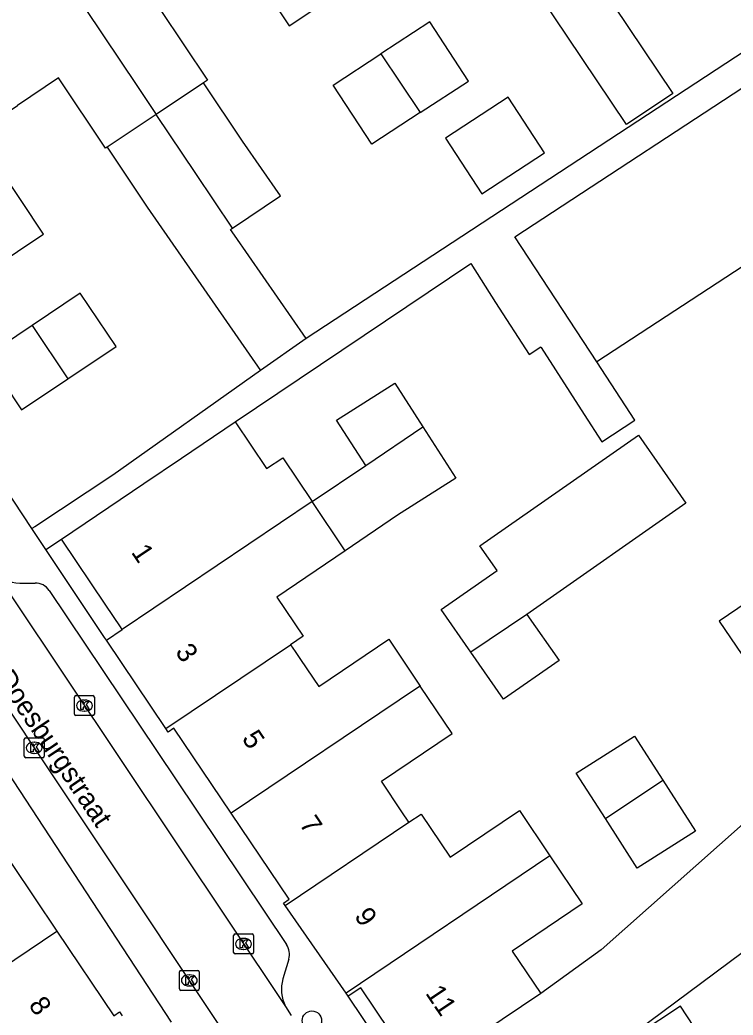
# Model space of a CAD drawing. Extents: x 158352 to 159489, y 383828 to 384597.
# Drawn here: x 158865.6 to 158901.5, y 384167.6 to 384217.6 of the extents above; entities that cross this region are included whole.
import ezdxf

# ---------------------------------------------------------------- set-up
doc = ezdxf.new("R2010")
doc.units = 0
for name, color, linetype in [('IMGEO_Boom', 7, 'Continuous'), ('IMGEO_Kolk', 7, 'Continuous'), ('IMGEO_Openbare_ruimte_label', 7, 'Continuous'), ('IMGEO_Pand', 7, 'Continuous'), ('IMGEO_Pand_nummerreeks', 7, 'Continuous'), ('IMGEO_Rijbaan_lokaal_open', 7, 'Continuous'), ('IMGEO_Voetpad_open', 7, 'Continuous')]:
    doc.layers.add(name, color=color, linetype=linetype)

msp = doc.modelspace()

# ---------------------------------------------------------------- linework, layer by layer
at = {"layer": 'IMGEO_Boom'}
msp.add_circle((158880.328, 384167.313), 0.489, dxfattribs=at)
at = {"layer": 'IMGEO_Kolk'}
for p, q in [((158868.382, 384182.73), (158868.382, 384183.582)), ((158868.457, 384183.656), (158869.309, 384183.656)), ((158869.383, 384183.582), (158869.383, 384182.73)), ((158868.87, 384183.436), (158868.895, 384183.436)), ((158869.309, 384182.656), (158868.457, 384182.656)), ((158868.893, 384182.876), (158868.868, 384182.876)), ((158865.859, 384180.608), (158865.859, 384181.46)), ((158865.934, 384181.534), (158866.786, 384181.534)), ((158866.347, 384181.314), (158866.372, 384181.314)), ((158866.86, 384181.46), (158866.86, 384180.608)), ((158866.37, 384180.754), (158866.345, 384180.754)), ((158866.786, 384180.534), (158865.934, 384180.534)), ((158876.389, 384170.744), (158876.389, 384171.596)), ((158876.464, 384171.67), (158877.316, 384171.67)), ((158877.39, 384171.596), (158877.39, 384170.744)), ((158876.877, 384171.45), (158876.902, 384171.45)), ((158877.316, 384170.67), (158876.464, 384170.67)), ((158876.9, 384170.89), (158876.875, 384170.89)), ((158873.66, 384168.909), (158873.66, 384169.761)), ((158873.735, 384169.835), (158874.587, 384169.835)), ((158874.148, 384169.615), (158874.173, 384169.615)), ((158874.661, 384169.761), (158874.661, 384168.909)), ((158874.171, 384169.055), (158874.146, 384169.055)), ((158874.587, 384168.835), (158873.735, 384168.835))]:
    msp.add_line(p, q, dxfattribs=at)
for points in [[(158868.382, 384182.73), (158868.382, 384183.582)], [(158868.457, 384183.656), (158869.309, 384183.656)], [(158869.383, 384183.582), (158869.383, 384182.73)], [(158868.703, 384183.356), (158868.826, 384183.356), (158868.826, 384183.205), (158868.956, 384183.356), (158869.12, 384183.356), (158868.974, 384183.205), (158869.127, 384182.956), (158868.975, 384182.956), (158868.89, 384183.12), (158868.826, 384183.053), (158868.826, 384182.956), (158868.703, 384182.956), (158868.703, 384183.356)], [(158869.309, 384182.656), (158868.457, 384182.656)], [(158865.859, 384180.608), (158865.859, 384181.46)], [(158865.934, 384181.534), (158866.786, 384181.534)], [(158866.18, 384181.234), (158866.303, 384181.234), (158866.303, 384181.083), (158866.433, 384181.234), (158866.597, 384181.234), (158866.451, 384181.083), (158866.604, 384180.834), (158866.452, 384180.834), (158866.367, 384180.998), (158866.303, 384180.931), (158866.303, 384180.834), (158866.18, 384180.834), (158866.18, 384181.234)], [(158866.86, 384181.46), (158866.86, 384180.608)], [(158866.786, 384180.534), (158865.934, 384180.534)], [(158876.389, 384170.744), (158876.389, 384171.596)], [(158876.464, 384171.67), (158877.316, 384171.67)], [(158877.39, 384171.596), (158877.39, 384170.744)], [(158876.71, 384171.37), (158876.833, 384171.37), (158876.833, 384171.219), (158876.963, 384171.37), (158877.127, 384171.37), (158876.981, 384171.219), (158877.134, 384170.97), (158876.982, 384170.97), (158876.897, 384171.134), (158876.833, 384171.067), (158876.833, 384170.97), (158876.71, 384170.97), (158876.71, 384171.37)], [(158877.316, 384170.67), (158876.464, 384170.67)], [(158873.66, 384168.909), (158873.66, 384169.761)], [(158873.735, 384169.835), (158874.587, 384169.835)], [(158874.661, 384169.761), (158874.661, 384168.909)], [(158873.981, 384169.535), (158874.104, 384169.535), (158874.104, 384169.384), (158874.234, 384169.535), (158874.398, 384169.535), (158874.252, 384169.384), (158874.405, 384169.135), (158874.253, 384169.135), (158874.168, 384169.299), (158874.104, 384169.232), (158874.104, 384169.135), (158873.981, 384169.135), (158873.981, 384169.535)], [(158874.587, 384168.835), (158873.735, 384168.835)]]:
    msp.add_lwpolyline(points, dxfattribs=at)
for centre, start, end in [((158868.459, 384183.58), 91.552, 178.448), ((158868.459, 384183.58), 91.552, 178.448), ((158869.307, 384183.58), 1.552, 88.448), ((158869.307, 384183.58), 1.552, 88.448), ((158868.459, 384182.732), 181.552, 268.448), ((158868.459, 384182.732), 181.552, 268.448), ((158869.307, 384182.732), 271.552, 358.448), ((158869.307, 384182.732), 271.552, 358.448), ((158865.936, 384181.458), 91.552, 178.448), ((158865.936, 384181.458), 91.552, 178.448), ((158866.784, 384181.458), 1.552, 88.448), ((158866.784, 384181.458), 1.552, 88.448), ((158865.936, 384180.61), 181.552, 268.448), ((158865.936, 384180.61), 181.552, 268.448), ((158866.784, 384180.61), 271.552, 358.448), ((158866.784, 384180.61), 271.552, 358.448), ((158876.466, 384171.594), 91.552, 178.448), ((158876.466, 384171.594), 91.552, 178.448), ((158877.314, 384171.594), 1.552, 88.448), ((158877.314, 384171.594), 1.552, 88.448), ((158876.466, 384170.746), 181.552, 268.448), ((158876.466, 384170.746), 181.552, 268.448), ((158877.314, 384170.746), 271.552, 358.448), ((158877.314, 384170.746), 271.552, 358.448), ((158873.737, 384169.759), 91.552, 178.448), ((158873.737, 384169.759), 91.552, 178.448), ((158874.585, 384169.759), 1.552, 88.448), ((158874.585, 384169.759), 1.552, 88.448), ((158873.737, 384168.911), 181.552, 268.448), ((158873.737, 384168.911), 181.552, 268.448), ((158874.585, 384168.911), 271.552, 358.448), ((158874.585, 384168.911), 271.552, 358.448)]:
    msp.add_arc(centre, 0.0765, start, end, dxfattribs=at)
for centre, major_axis, ratio, start_param, end_param in [((158868.869, 384183.156), (-0.387, 0.002), 0.722429, 4.712389, 7.853982), ((158868.894, 384183.156), (-0.39, 0.002), 0.717154, 1.570796, 4.712389), ((158866.346, 384181.034), (-0.387, 0.002), 0.722429, 4.712389, 7.853982), ((158866.371, 384181.034), (-0.39, 0.002), 0.717154, 1.570796, 4.712389), ((158876.876, 384171.17), (-0.387, 0.002), 0.722429, 4.712389, 7.853982), ((158876.901, 384171.17), (-0.39, 0.002), 0.717154, 1.570796, 4.712389), ((158874.147, 384169.335), (-0.387, 0.002), 0.722429, 4.712389, 7.853982), ((158874.172, 384169.335), (-0.39, 0.002), 0.717154, 1.570796, 4.712389)]:
    msp.add_ellipse(centre, major_axis=major_axis, ratio=ratio, start_param=start_param, end_param=end_param, dxfattribs=at)
at = {"layer": 'IMGEO_Pand'}
for points in [[(158865.465, 384223.383), (158871.557, 384214.283), (158872.492, 384212.886)], [(158874.72, 384219.524), (158876.795, 384220.913), (158879.185, 384217.343), (158881.717, 384219.038)], [(158895.499, 384218.383), (158898.48, 384213.932), (158896.151, 384212.372), (158893.17, 384216.823), (158891.373, 384219.507), (158893.703, 384221.067)], [(158874.72, 384219.524), (158872.692, 384218.166), (158875.07, 384214.612), (158874.875, 384214.481)], [(158885.772, 384212.978), (158888.199, 384214.566), (158886.254, 384217.538), (158883.797, 384215.93)], [(158906.578, 384217.227), (158910.698, 384210.927), (158894.657, 384200.436)], [(158885.772, 384212.978), (158883.34, 384211.387), (158881.395, 384214.358), (158883.797, 384215.93)], [(158883.797, 384215.93), (158885.772, 384212.978)], [(158894.657, 384200.436), (158890.537, 384206.736), (158903.898, 384215.474)], [(158870.027, 384211.237), (158869.947, 384211.183), (158867.58, 384214.719), (158865.517, 384213.338)], [(158874.875, 384214.481), (158872.492, 384212.886)], [(158876.327, 384207.158), (158878.746, 384208.793), (158876.838, 384211.547), (158874.875, 384214.481)], [(158887.042, 384211.689), (158888.874, 384208.89), (158892.029, 384210.954), (158890.197, 384213.754), (158887.042, 384211.689)], [(158864.304, 384205.184), (158866.129, 384206.406), (158866.824, 384206.871), (158863.43, 384211.941), (158865.517, 384213.338)], [(158872.492, 384212.886), (158870.027, 384211.237)], [(158876.327, 384207.158), (158874.482, 384209.914), (158872.492, 384212.886)], [(158870.027, 384211.237), (158872.043, 384208.224), (158877.734, 384200.012)], [(158880.042, 384201.612), (158876.437, 384206.814), (158876.239, 384207.099), (158876.327, 384207.158)], [(158868.047, 384199.592), (158870.472, 384201.215), (158868.675, 384203.899), (158866.251, 384202.276)], [(158866.251, 384202.276), (158863.921, 384200.716), (158865.718, 384198.032), (158868.047, 384199.592)], [(158866.251, 384202.276), (158868.047, 384199.592)], [(158880.042, 384201.612), (158877.734, 384200.012)], [(158883.033, 384195.224), (158881.569, 384197.504), (158884.501, 384199.375), (158885.909, 384197.182)], [(158867.722, 384191.534), (158871.871, 384194.326), (158873.769, 384195.603), (158876.47, 384197.42)], [(158876.47, 384197.42), (158878.05, 384195.073), (158878.857, 384195.616), (158880.34, 384193.413)], [(158885.909, 384197.182), (158887.566, 384194.601), (158884.634, 384192.73), (158882.008, 384190.934)], [(158883.033, 384195.224), (158885.909, 384197.182)], [(158888.316, 384185.847), (158886.824, 384187.982), (158889.64, 384189.951), (158888.776, 384191.187), (158896.75, 384196.76), (158899.145, 384193.333), (158891.47, 384187.969), (158891.145, 384187.742)], [(158880.34, 384193.413), (158883.033, 384195.224)], [(158880.34, 384193.413), (158870.784, 384186.984)], [(158882.008, 384190.934), (158880.34, 384193.413)], [(158870.784, 384186.984), (158870.692, 384187.12), (158869.964, 384188.201), (158867.722, 384191.534)], [(158882.008, 384190.934), (158878.56, 384188.614), (158879.887, 384186.641), (158879.256, 384186.217)], [(158891.145, 384187.742), (158888.316, 384185.847)], [(158891.145, 384187.742), (158892.761, 384185.429), (158889.971, 384183.479), (158888.316, 384185.847)], [(158869.987, 384186.448), (158870.784, 384186.984)], [(158872.982, 384181.998), (158869.987, 384186.448)], [(158872.982, 384181.998), (158879.256, 384186.217)], [(158879.256, 384186.217), (158879.485, 384185.876), (158879.759, 384185.469), (158880.669, 384184.117), (158884.195, 384186.489), (158885.777, 384184.139)], [(158885.777, 384184.139), (158885.643, 384184.049), (158876.265, 384177.74)], [(158885.207, 384177.29), (158884.854, 384177.814), (158883.82, 384179.35), (158887.385, 384181.749), (158885.777, 384184.139)], [(158876.265, 384177.74), (158873.389, 384182.013), (158873.102, 384181.819), (158872.982, 384181.998)], [(158895.09, 384177.472), (158893.626, 384179.752), (158896.558, 384181.623), (158897.976, 384179.414)], [(158895.09, 384177.472), (158897.976, 384179.414)], [(158897.976, 384179.414), (158899.623, 384176.849), (158896.691, 384174.978), (158895.09, 384177.472)], [(158878.986, 384173.105), (158878.901, 384173.228), (158879.176, 384173.413), (158876.265, 384177.74)], [(158885.207, 384177.29), (158885.818, 384177.701), (158887.28, 384175.529), (158890.768, 384177.876), (158892.302, 384175.597)], [(158878.986, 384173.105), (158885.207, 384177.29)], [(158864.513, 384176.259), (158864.588, 384176.147), (158865.246, 384175.168), (158867.501, 384171.811)], [(158892.302, 384175.597), (158882.044, 384168.696)], [(158892.302, 384175.597), (158893.929, 384173.179), (158890.409, 384170.81), (158891.843, 384168.678)], [(158882.044, 384168.696), (158878.986, 384173.105)], [(158858.024, 384165.444), (158858.355, 384165.667), (158867.501, 384171.811)], [(158867.501, 384171.811), (158870.361, 384167.555), (158870.648, 384167.748), (158870.778, 384167.555)], [(158882.152, 384168.541), (158882.044, 384168.696)], [(158885.743, 384164.573), (158882.786, 384168.968), (158882.152, 384168.541)], [(158891.843, 384168.678), (158889.892, 384167.365), (158885.743, 384164.573)], [(158898.436, 384164.05), (158900.566, 384165.459), (158898.863, 384168.033), (158896.733, 384166.624)]]:
    msp.add_lwpolyline(points, dxfattribs=at)
at = {"layer": 'IMGEO_Rijbaan_lokaal_open'}
for points in [[(158865.197, 384188.669), (158879, 384168.028)], [(158876.351, 384166.052), (158876.113, 384166.409), (158862.48, 384186.854)], [(158879, 384168.028), (158879.291, 384167.574)]]:
    msp.add_lwpolyline(points, dxfattribs=at)
at = {"layer": 'IMGEO_Voetpad_open'}
for points in [[(158903.898, 384215.474), (158903.087, 384216.716), (158880.042, 384201.612)], [(158866.244, 384192.057), (158864.445, 384194.753), (158857.143, 384205.697)], [(158876.47, 384197.42), (158888.315, 384205.388), (158889.57, 384203.433), (158891.249, 384200.818), (158891.841, 384201.199), (158891.864, 384201.163), (158894.025, 384197.797), (158894.911, 384196.416), (158896.575, 384197.504), (158894.657, 384200.436)], [(158877.734, 384200.012), (158870.312, 384194.74), (158866.384, 384192.15), (158866.244, 384192.057)], [(158866.941, 384191.013), (158866.244, 384192.057)], [(158866.941, 384191.013), (158867.722, 384191.534)], [(158869.987, 384186.448), (158869.896, 384186.584), (158866.941, 384191.013)], [(158865.637, 384189.313), (158866.408, 384189.319)], [(158867.105, 384188.951), (158873.466, 384179.475), (158879.046, 384171.141)], [(158894.054, 384164.852), (158907.21, 384174.62), (158908.345, 384175.773), (158909.235, 384177.475), (158914.56, 384179.588), (158919.051, 384182.562), (158918.866, 384182.836), (158923.473, 384185.949), (158921.488, 384188.742), (158910.432, 384180.884), (158906.648, 384181.891), (158902.227, 384188.365), (158900.806, 384187.395), (158905.594, 384180.385), (158894.883, 384170.872), (158891.843, 384168.678)], [(158861.63, 384184.958), (158873.249, 384167.231)], [(158879.159, 384170.405), (158878.867, 384169.408)], [(158885.101, 384164.143), (158882.152, 384168.541)]]:
    msp.add_lwpolyline(points, dxfattribs=at)
for centre, radius, start, end in [((158865.624, 384190.915), 1.602, 214.359, 270.4709), ((158866.415, 384188.489), 0.83, 33.819, 90.5149), ((158878.313, 384170.652), 0.881, 343.7317, 33.7255), ((158880.65, 384168.883), 1.858, 163.6026, 207.4074)]:
    msp.add_arc(centre, radius, start, end, dxfattribs=at)

# ---------------------------------------------------------------- texts
at = {"layer": 'IMGEO_Openbare_ruimte_label'}
msp.add_text('Doesburgstraat', height=1, rotation=303.992, dxfattribs=at).set_placement((158864.405, 384184.54))
at = {"layer": 'IMGEO_Pand_nummerreeks'}
for s, rotation, p in [('1', 303.9361, (158871.208, 384190.868)), ('3', 303.9361, (158873.422, 384185.858)), ('5', 303.9361, (158876.773, 384181.498)), ('7', 303.9361, (158879.666, 384177.198)), ('9', 304.744, (158882.428, 384172.564)), ('11', 303.9331, (158886.009, 384168.692)), ('8', 303.8973, (158866.045, 384168.099))]:
    msp.add_text(s, height=1, rotation=rotation, dxfattribs=at).set_placement(p)

doc.saveas('drawing.dxf')
